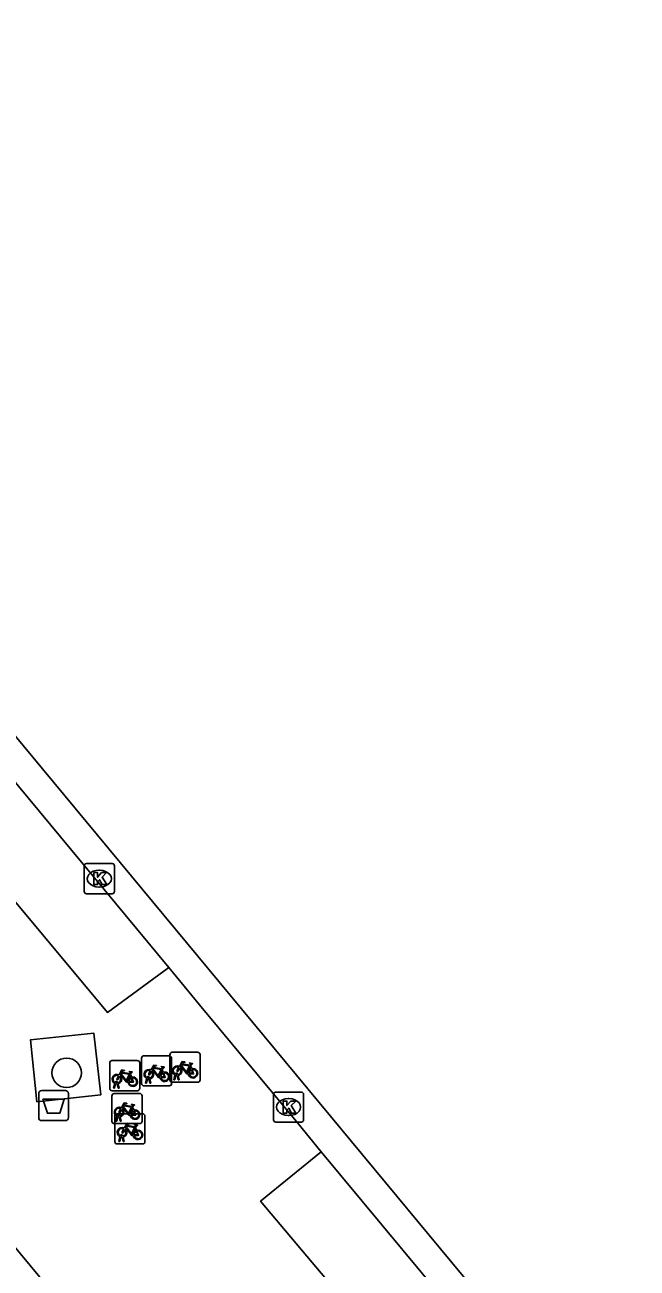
# Model space of a CAD drawing. Extents: x 160379 to 161131, y 383940 to 384849.
# Drawn here: x 160998.28 to 161018.62, y 384516.19 to 384557.5 of the extents above; entities that cross this region are included whole.
import ezdxf

# ---------------------------------------------------------------- set-up
doc = ezdxf.new("R2010")
doc.units = 0
for name, color, linetype in [('IMGEO_Afvalbak', 7, 'Continuous'), ('IMGEO_Boom', 7, 'Continuous'), ('IMGEO_Fietsenrek', 7, 'Continuous'), ('IMGEO_Fietspad_gesloten', 7, 'Continuous'), ('IMGEO_Fietspad_open', 7, 'Continuous'), ('IMGEO_Kolk', 7, 'Continuous'), ('IMGEO_Pand', 7, 'Continuous'), ('IMGEO_Voetpad_open', 7, 'Continuous')]:
    doc.layers.add(name, color=color, linetype=linetype)

msp = doc.modelspace()

# ---------------------------------------------------------------- linework, layer by layer
at = {"layer": 'IMGEO_Afvalbak'}
for p, q in [((160998.736, 384521.191), (160998.736, 384521.991)), ((160998.736, 384521.991), (160998.736, 384521.191)), ((160998.836, 384522.091), (160999.626, 384522.091)), ((160999.626, 384522.091), (160998.836, 384522.091)), ((160999.726, 384521.991), (160999.726, 384521.191)), ((160999.726, 384521.191), (160999.726, 384521.991)), ((160999.626, 384521.091), (160998.836, 384521.091)), ((160998.836, 384521.091), (160999.626, 384521.091))]:
    msp.add_line(p, q, dxfattribs=at)
msp.add_lwpolyline([(160998.879, 384521.805), (160999.583, 384521.805), (160999.434, 384521.335), (160999.028, 384521.335), (160998.879, 384521.805)], dxfattribs=at)
for centre, start, end in [((160998.836, 384521.991), 90, 180), ((160998.836, 384521.991), 90, 180), ((160999.626, 384521.991), 0, 90), ((160999.626, 384521.991), 360, 90), ((160998.836, 384521.191), 180, 270), ((160998.836, 384521.191), 180, 270), ((160999.626, 384521.191), 270, 0), ((160999.626, 384521.191), 270, 0)]:
    msp.add_arc(centre, 0.1, start, end, dxfattribs=at)
at = {"layer": 'IMGEO_Boom'}
msp.add_circle((160999.666, 384522.678), 0.489, dxfattribs=at)
at = {"layer": 'IMGEO_Fietsenrek'}
for p, q in [((161003.172, 384523.363), (161004.013, 384523.363)), ((161004.013, 384523.363), (161003.172, 384523.363)), ((161001.096, 384522.158), (161001.096, 384522.999)), ((161001.096, 384522.999), (161001.096, 384522.158)), ((161001.171, 384523.083), (161002.012, 384523.083)), ((161002.012, 384523.083), (161001.171, 384523.083)), ((161002.096, 384523.008), (161002.096, 384522.167)), ((161002.096, 384522.167), (161002.096, 384523.008)), ((161002.155, 384522.32), (161002.155, 384523.161)), ((161002.155, 384523.161), (161002.155, 384522.32)), ((161002.23, 384523.245), (161003.071, 384523.245)), ((161003.071, 384523.245), (161002.23, 384523.245)), ((161003.097, 384522.438), (161003.097, 384523.279)), ((161003.097, 384523.279), (161003.097, 384522.438)), ((161003.155, 384523.17), (161003.155, 384522.329)), ((161003.155, 384522.329), (161003.155, 384523.17)), ((161004.097, 384523.288), (161004.097, 384522.447)), ((161004.097, 384522.447), (161004.097, 384523.288)), ((161001.783, 384522.632), (161001.819, 384522.537)), ((161002.842, 384522.794), (161002.878, 384522.699)), ((161003.224, 384522.447), (161003.263, 384522.607)), ((161003.293, 384522.595), (161003.258, 384522.447)), ((161003.335, 384522.619), (161003.334, 384522.623)), ((161003.376, 384522.447), (161003.342, 384522.589)), ((161003.366, 384522.63), (161003.367, 384522.623)), ((161003.374, 384522.593), (161003.409, 384522.447)), ((161003.784, 384522.912), (161003.82, 384522.817)), ((161001.223, 384522.167), (161001.262, 384522.327)), ((161001.257, 384522.167), (161001.223, 384522.167)), ((161001.292, 384522.315), (161001.257, 384522.167)), ((161001.334, 384522.339), (161001.333, 384522.343)), ((161001.375, 384522.167), (161001.341, 384522.309)), ((161001.365, 384522.35), (161001.366, 384522.343)), ((161001.373, 384522.313), (161001.408, 384522.167)), ((161001.408, 384522.167), (161001.375, 384522.167)), ((161003.08, 384522.245), (161002.239, 384522.245)), ((161002.239, 384522.245), (161003.08, 384522.245)), ((161002.282, 384522.329), (161002.321, 384522.489)), ((161002.316, 384522.329), (161002.282, 384522.329)), ((161002.351, 384522.477), (161002.316, 384522.329)), ((161002.393, 384522.501), (161002.392, 384522.505)), ((161002.434, 384522.329), (161002.4, 384522.471)), ((161002.424, 384522.512), (161002.425, 384522.505)), ((161002.432, 384522.475), (161002.467, 384522.329)), ((161002.467, 384522.329), (161002.434, 384522.329)), ((161004.022, 384522.363), (161003.181, 384522.363)), ((161003.181, 384522.363), (161004.022, 384522.363)), ((161003.258, 384522.447), (161003.224, 384522.447)), ((161003.409, 384522.447), (161003.376, 384522.447)), ((161001.17, 384521.065), (161001.17, 384521.906)), ((161001.17, 384521.906), (161001.17, 384521.065)), ((161002.021, 384522.083), (161001.18, 384522.083)), ((161001.18, 384522.083), (161002.021, 384522.083)), ((161001.245, 384521.99), (161002.086, 384521.99)), ((161002.086, 384521.99), (161001.245, 384521.99)), ((161002.17, 384521.915), (161002.17, 384521.074)), ((161002.17, 384521.074), (161002.17, 384521.915)), ((161001.343, 384521.315), (161002.184, 384521.315)), ((161002.184, 384521.315), (161001.343, 384521.315)), ((161001.857, 384521.539), (161001.893, 384521.444)), ((161002.095, 384520.99), (161001.254, 384520.99)), ((161001.254, 384520.99), (161002.095, 384520.99)), ((161001.268, 384520.39), (161001.268, 384521.231)), ((161001.268, 384521.231), (161001.268, 384520.39)), ((161001.297, 384521.074), (161001.336, 384521.234)), ((161001.331, 384521.074), (161001.297, 384521.074)), ((161001.366, 384521.222), (161001.331, 384521.074)), ((161001.408, 384521.246), (161001.407, 384521.25)), ((161001.449, 384521.074), (161001.415, 384521.216)), ((161001.439, 384521.257), (161001.44, 384521.25)), ((161001.447, 384521.22), (161001.482, 384521.074)), ((161001.482, 384521.074), (161001.449, 384521.074)), ((161002.268, 384521.24), (161002.268, 384520.399)), ((161002.268, 384520.399), (161002.268, 384521.24)), ((161001.395, 384520.399), (161001.434, 384520.559)), ((161001.464, 384520.547), (161001.429, 384520.399)), ((161001.506, 384520.571), (161001.505, 384520.575)), ((161001.547, 384520.399), (161001.513, 384520.541)), ((161001.537, 384520.582), (161001.538, 384520.575)), ((161001.545, 384520.545), (161001.58, 384520.399)), ((161001.955, 384520.864), (161001.991, 384520.769)), ((161002.193, 384520.315), (161001.352, 384520.315)), ((161001.352, 384520.315), (161002.193, 384520.315)), ((161001.429, 384520.399), (161001.395, 384520.399)), ((161001.58, 384520.399), (161001.547, 384520.399))]:
    msp.add_line(p, q, dxfattribs=at)
for points in [[(161003.41, 384522.889), (161003.505, 384523.053), (161003.591, 384523.039), (161003.593, 384523.03), (161003.537, 384523.019), (161003.51, 384522.974), (161003.766, 384522.933)], [(161003.753, 384522.908), (161003.496, 384522.949), (161003.479, 384522.92), (161003.646, 384522.7), (161003.753, 384522.908)], [(161003.766, 384522.933), (161003.791, 384522.982), (161003.785, 384522.986), (161003.762, 384522.99), (161003.75, 384522.997), (161003.749, 384523), (161003.751, 384523.005), (161003.846, 384522.99), (161003.848, 384522.98), (161003.838, 384522.967), (161003.826, 384522.961), (161003.812, 384522.967), (161003.784, 384522.912)], [(161001.43, 384522.557), (161001.378, 384522.467), (161001.338, 384522.442), (161001.339, 384522.489), (161001.394, 384522.583)], [(161001.409, 384522.609), (161001.504, 384522.773), (161001.59, 384522.759), (161001.592, 384522.75), (161001.536, 384522.739), (161001.509, 384522.694), (161001.765, 384522.653)], [(161001.705, 384522.365), (161001.655, 384522.365), (161001.464, 384522.616), (161001.445, 384522.584)], [(161001.752, 384522.628), (161001.495, 384522.669), (161001.478, 384522.64), (161001.645, 384522.42), (161001.752, 384522.628)], [(161001.8, 384522.53), (161001.77, 384522.607), (161001.661, 384522.389), (161001.704, 384522.389)], [(161001.765, 384522.653), (161001.79, 384522.702), (161001.784, 384522.706), (161001.761, 384522.71), (161001.749, 384522.717), (161001.748, 384522.72), (161001.75, 384522.725), (161001.845, 384522.71), (161001.847, 384522.7), (161001.837, 384522.687), (161001.825, 384522.681), (161001.811, 384522.687), (161001.783, 384522.632)], [(161002.489, 384522.719), (161002.437, 384522.629), (161002.397, 384522.604), (161002.398, 384522.651), (161002.453, 384522.745)], [(161002.468, 384522.771), (161002.563, 384522.935), (161002.649, 384522.921), (161002.651, 384522.912), (161002.595, 384522.901), (161002.568, 384522.856), (161002.824, 384522.815)], [(161002.764, 384522.527), (161002.714, 384522.527), (161002.523, 384522.778), (161002.504, 384522.746)], [(161002.811, 384522.79), (161002.554, 384522.831), (161002.537, 384522.802), (161002.704, 384522.582), (161002.811, 384522.79)], [(161002.859, 384522.692), (161002.829, 384522.769), (161002.72, 384522.551), (161002.763, 384522.551)], [(161002.793, 384522.551), (161002.913, 384522.55), (161002.869, 384522.664)], [(161002.889, 384522.671), (161002.944, 384522.526), (161002.794, 384522.526)], [(161002.824, 384522.815), (161002.849, 384522.864), (161002.843, 384522.868), (161002.82, 384522.872), (161002.808, 384522.879), (161002.807, 384522.882), (161002.809, 384522.887), (161002.904, 384522.872), (161002.906, 384522.862), (161002.896, 384522.849), (161002.884, 384522.843), (161002.87, 384522.849), (161002.842, 384522.794)], [(161003.431, 384522.837), (161003.379, 384522.747), (161003.339, 384522.722), (161003.34, 384522.769), (161003.395, 384522.863)], [(161003.706, 384522.645), (161003.656, 384522.645), (161003.465, 384522.896), (161003.446, 384522.864)], [(161003.801, 384522.81), (161003.771, 384522.887), (161003.662, 384522.669), (161003.705, 384522.669)], [(161003.735, 384522.669), (161003.855, 384522.668), (161003.811, 384522.782)], [(161003.831, 384522.789), (161003.886, 384522.644), (161003.736, 384522.644)], [(161001.734, 384522.389), (161001.854, 384522.388), (161001.81, 384522.502)], [(161001.83, 384522.509), (161001.885, 384522.364), (161001.735, 384522.364)], [(161001.504, 384521.464), (161001.452, 384521.374), (161001.412, 384521.349), (161001.413, 384521.396), (161001.468, 384521.49)], [(161001.483, 384521.516), (161001.578, 384521.68), (161001.664, 384521.666), (161001.666, 384521.657), (161001.61, 384521.646), (161001.583, 384521.601), (161001.839, 384521.56)], [(161001.779, 384521.272), (161001.729, 384521.272), (161001.538, 384521.523), (161001.519, 384521.491)], [(161001.826, 384521.535), (161001.569, 384521.576), (161001.552, 384521.547), (161001.719, 384521.327), (161001.826, 384521.535)], [(161001.874, 384521.437), (161001.844, 384521.514), (161001.735, 384521.296), (161001.778, 384521.296)], [(161001.808, 384521.296), (161001.928, 384521.295), (161001.884, 384521.409)], [(161001.904, 384521.416), (161001.959, 384521.271), (161001.809, 384521.271)], [(161001.839, 384521.56), (161001.864, 384521.609), (161001.858, 384521.613), (161001.835, 384521.617), (161001.823, 384521.624), (161001.822, 384521.627), (161001.824, 384521.632), (161001.919, 384521.617), (161001.921, 384521.607), (161001.911, 384521.594), (161001.899, 384521.588), (161001.885, 384521.594), (161001.857, 384521.539)], [(161001.581, 384520.841), (161001.676, 384521.005), (161001.762, 384520.991), (161001.764, 384520.982), (161001.708, 384520.971), (161001.681, 384520.926), (161001.937, 384520.885)], [(161001.924, 384520.86), (161001.667, 384520.901), (161001.65, 384520.872), (161001.817, 384520.652), (161001.924, 384520.86)], [(161001.937, 384520.885), (161001.962, 384520.934), (161001.956, 384520.938), (161001.933, 384520.942), (161001.921, 384520.949), (161001.92, 384520.952), (161001.922, 384520.957), (161002.017, 384520.942), (161002.019, 384520.932), (161002.009, 384520.919), (161001.997, 384520.913), (161001.983, 384520.919), (161001.955, 384520.864)], [(161001.602, 384520.789), (161001.55, 384520.699), (161001.51, 384520.674), (161001.511, 384520.721), (161001.566, 384520.815)], [(161001.877, 384520.597), (161001.827, 384520.597), (161001.636, 384520.848), (161001.617, 384520.816)], [(161001.972, 384520.762), (161001.942, 384520.839), (161001.833, 384520.621), (161001.876, 384520.621)], [(161001.906, 384520.621), (161002.026, 384520.62), (161001.982, 384520.734)], [(161002.002, 384520.741), (161002.057, 384520.596), (161001.907, 384520.596)]]:
    msp.add_lwpolyline(points, dxfattribs=at)
for centre, radius, start, end in [((161003.175, 384523.285), 0.0779, 92.4484, 184.2845), ((161003.175, 384523.285), 0.0779, 92.4484, 184.2845), ((161004.019, 384523.285), 0.0779, 2.4484, 94.2845), ((161004.019, 384523.285), 0.0779, 2.4484, 94.2845), ((161001.174, 384523.005), 0.0779, 92.4484, 184.2845), ((161001.174, 384523.005), 0.0779, 92.4484, 184.2845), ((161002.018, 384523.005), 0.0779, 2.4484, 94.2845), ((161002.018, 384523.005), 0.0779, 2.4484, 94.2845), ((161002.233, 384523.167), 0.0779, 92.4484, 184.2845), ((161002.233, 384523.167), 0.0779, 92.4484, 184.2845), ((161003.077, 384523.167), 0.0779, 2.4484, 94.2845), ((161003.077, 384523.167), 0.0779, 2.4484, 94.2845), ((161001.336, 384522.468), 0.159, 62.6766, 242.1369), ((161001.336, 384522.468), 0.129, 63.3192, 238.903), ((161001.336, 384522.468), 0.129, 283.6043, 43.4302), ((161001.336, 384522.468), 0.159, 283.5766, 46.6042), ((161001.863, 384522.384), 0.159, 113.3408, 178.3217), ((161001.863, 384522.384), 0.159, 187.0065, 105.7708), ((161002.395, 384522.63), 0.159, 62.6766, 242.1369), ((161002.395, 384522.63), 0.129, 63.3192, 238.903), ((161002.375, 384522.501), 0.0499, 12.8025, 158.6934), ((161002.395, 384522.63), 0.129, 283.6043, 43.4302), ((161002.395, 384522.63), 0.159, 283.5766, 46.6042), ((161002.922, 384522.546), 0.159, 113.3408, 178.3217), ((161002.922, 384522.546), 0.159, 187.0065, 105.7708), ((161002.922, 384522.546), 0.129, 113.923, 177.9556), ((161002.922, 384522.546), 0.129, 188.6715, 104.5883), ((161003.337, 384522.748), 0.159, 62.6766, 242.1369), ((161003.337, 384522.748), 0.129, 63.3192, 238.903), ((161003.317, 384522.619), 0.0499, 12.8025, 158.6934), ((161003.337, 384522.748), 0.159, 253.9967, 271.7867), ((161003.317, 384522.619), 0.0174, 12.8025, 163.4502), ((161003.337, 384522.748), 0.129, 253.415, 269.0204), ((161003.337, 384522.748), 0.129, 283.6043, 43.4302), ((161003.337, 384522.748), 0.159, 283.5766, 46.6042), ((161003.864, 384522.664), 0.159, 113.3408, 178.3217), ((161003.864, 384522.664), 0.159, 187.0065, 105.7708), ((161003.864, 384522.664), 0.129, 113.923, 177.9556), ((161003.864, 384522.664), 0.129, 188.6715, 104.5883), ((161001.174, 384522.161), 0.0779, 182.4484, 274.2845), ((161001.174, 384522.161), 0.0779, 182.4484, 274.2845), ((161001.316, 384522.339), 0.0499, 12.8025, 158.6934), ((161001.336, 384522.468), 0.159, 253.9967, 271.7867), ((161001.316, 384522.339), 0.0174, 12.8025, 163.4502), ((161001.336, 384522.468), 0.129, 253.415, 269.0204), ((161001.863, 384522.384), 0.129, 113.923, 177.9556), ((161001.863, 384522.384), 0.129, 188.6715, 104.5883), ((161002.018, 384522.161), 0.0779, 272.4484, 4.2845), ((161002.018, 384522.161), 0.0779, 272.4484, 4.2845), ((161002.233, 384522.323), 0.0779, 182.4484, 274.2845), ((161002.233, 384522.323), 0.0779, 182.4484, 274.2845), ((161002.395, 384522.63), 0.159, 253.9967, 271.7867), ((161002.375, 384522.501), 0.0174, 12.8025, 163.4502), ((161002.395, 384522.63), 0.129, 253.415, 269.0204), ((161003.077, 384522.323), 0.0779, 272.4484, 4.2845), ((161003.077, 384522.323), 0.0779, 272.4484, 4.2845), ((161003.175, 384522.441), 0.0779, 182.4484, 274.2845), ((161003.175, 384522.441), 0.0779, 182.4484, 274.2845), ((161004.019, 384522.441), 0.0779, 272.4484, 4.2845), ((161004.019, 384522.441), 0.0779, 272.4484, 4.2845), ((161001.248, 384521.912), 0.0779, 92.4484, 184.2845), ((161001.248, 384521.912), 0.0779, 92.4484, 184.2845), ((161002.092, 384521.912), 0.0779, 2.4484, 94.2845), ((161002.092, 384521.912), 0.0779, 2.4484, 94.2845), ((161001.41, 384521.375), 0.159, 62.6766, 242.1369), ((161001.346, 384521.237), 0.0779, 92.4484, 184.2845), ((161001.346, 384521.237), 0.0779, 92.4484, 184.2845), ((161001.41, 384521.375), 0.129, 63.3192, 238.903), ((161001.39, 384521.246), 0.0499, 12.8025, 158.6934), ((161001.41, 384521.375), 0.129, 283.6043, 43.4302), ((161001.41, 384521.375), 0.159, 283.5766, 46.6042), ((161001.937, 384521.291), 0.159, 113.3408, 178.3217), ((161001.937, 384521.291), 0.159, 187.0065, 105.7708), ((161001.937, 384521.291), 0.129, 113.923, 177.9556), ((161001.937, 384521.291), 0.129, 188.6715, 104.5883), ((161002.19, 384521.237), 0.0779, 2.4484, 94.2845), ((161002.19, 384521.237), 0.0779, 2.4484, 94.2845), ((161001.248, 384521.068), 0.0779, 182.4484, 274.2845), ((161001.248, 384521.068), 0.0779, 182.4484, 274.2845), ((161001.41, 384521.375), 0.159, 253.9967, 271.7867), ((161001.39, 384521.246), 0.0174, 12.8025, 163.4502), ((161001.41, 384521.375), 0.129, 253.415, 269.0204), ((161002.092, 384521.068), 0.0779, 272.4484, 4.2845), ((161002.092, 384521.068), 0.0779, 272.4484, 4.2845), ((161001.508, 384520.7), 0.159, 62.6766, 242.1369), ((161001.508, 384520.7), 0.129, 63.3192, 238.903), ((161001.488, 384520.571), 0.0499, 12.8025, 158.6934), ((161001.508, 384520.7), 0.159, 253.9967, 271.7867), ((161001.488, 384520.571), 0.0174, 12.8025, 163.4502), ((161001.508, 384520.7), 0.129, 253.415, 269.0204), ((161001.508, 384520.7), 0.129, 283.6043, 43.4302), ((161001.508, 384520.7), 0.159, 283.5766, 46.6042), ((161002.035, 384520.616), 0.159, 113.3408, 178.3217), ((161002.035, 384520.616), 0.159, 187.0065, 105.7708), ((161002.035, 384520.616), 0.129, 113.923, 177.9556), ((161002.035, 384520.616), 0.129, 188.6715, 104.5883), ((161001.346, 384520.393), 0.0779, 182.4484, 274.2845), ((161001.346, 384520.393), 0.0779, 182.4484, 274.2845), ((161002.19, 384520.393), 0.0779, 272.4484, 4.2845), ((161002.19, 384520.393), 0.0779, 272.4484, 4.2845)]:
    msp.add_arc(centre, radius, start, end, dxfattribs=at)
at = {"layer": 'IMGEO_Fietspad_gesloten'}
msp.add_lwpolyline([(160975.615, 384560.837), (160998.867, 384532.781), (161014.288, 384514.174)], dxfattribs=at)
at = {"layer": 'IMGEO_Fietspad_open'}
for points in [[(160988.377, 384543.886), (160989.461, 384542.578), (161003.056, 384526.175)], [(161003.056, 384526.175), (161004.084, 384524.934), (161007.342, 384521.003), (161008.126, 384520.057)], [(161013.512, 384513.558), (161008.126, 384520.057)]]:
    msp.add_lwpolyline(points, dxfattribs=at)
at = {"layer": 'IMGEO_Kolk'}
for p, q in [((161000.251, 384528.705), (161000.251, 384529.557)), ((161000.326, 384529.631), (161001.178, 384529.631)), ((161001.252, 384529.557), (161001.252, 384528.705)), ((161000.739, 384529.411), (161000.764, 384529.411)), ((161000.762, 384528.851), (161000.737, 384528.851)), ((161001.178, 384528.631), (161000.326, 384528.631)), ((161006.539, 384521.114), (161006.539, 384521.966)), ((161006.614, 384522.04), (161007.466, 384522.04)), ((161007.027, 384521.82), (161007.052, 384521.82)), ((161007.54, 384521.966), (161007.54, 384521.114)), ((161007.466, 384521.04), (161006.614, 384521.04)), ((161007.05, 384521.26), (161007.025, 384521.26))]:
    msp.add_line(p, q, dxfattribs=at)
for points in [[(161000.251, 384528.705), (161000.251, 384529.557)], [(161000.326, 384529.631), (161001.178, 384529.631)], [(161001.252, 384529.557), (161001.252, 384528.705)], [(161000.572, 384529.331), (161000.695, 384529.331), (161000.695, 384529.18), (161000.825, 384529.331), (161000.989, 384529.331), (161000.843, 384529.18), (161000.996, 384528.931), (161000.844, 384528.931), (161000.759, 384529.095), (161000.695, 384529.028), (161000.695, 384528.931), (161000.572, 384528.931), (161000.572, 384529.331)], [(161001.178, 384528.631), (161000.326, 384528.631)], [(161006.539, 384521.114), (161006.539, 384521.966)], [(161006.614, 384522.04), (161007.466, 384522.04)], [(161006.86, 384521.74), (161006.983, 384521.74), (161006.983, 384521.589), (161007.113, 384521.74), (161007.277, 384521.74), (161007.131, 384521.589), (161007.284, 384521.34), (161007.132, 384521.34), (161007.047, 384521.504), (161006.983, 384521.437), (161006.983, 384521.34), (161006.86, 384521.34), (161006.86, 384521.74)], [(161007.54, 384521.966), (161007.54, 384521.114)], [(161007.466, 384521.04), (161006.614, 384521.04)]]:
    msp.add_lwpolyline(points, dxfattribs=at)
for centre, start, end in [((161000.328, 384529.555), 91.552, 178.448), ((161000.328, 384529.555), 91.552, 178.448), ((161001.176, 384529.555), 1.552, 88.448), ((161001.176, 384529.555), 1.552, 88.448), ((161000.328, 384528.707), 181.552, 268.448), ((161000.328, 384528.707), 181.552, 268.448), ((161001.176, 384528.707), 271.552, 358.448), ((161001.176, 384528.707), 271.552, 358.448), ((161006.616, 384521.964), 91.552, 178.448), ((161006.616, 384521.964), 91.552, 178.448), ((161007.464, 384521.964), 1.552, 88.448), ((161007.464, 384521.964), 1.552, 88.448), ((161006.616, 384521.116), 181.552, 268.448), ((161006.616, 384521.116), 181.552, 268.448), ((161007.464, 384521.116), 271.552, 358.448), ((161007.464, 384521.116), 271.552, 358.448)]:
    msp.add_arc(centre, 0.0765, start, end, dxfattribs=at)
for centre, major_axis, ratio, start_param, end_param in [((161000.738, 384529.131), (-0.387, 0.002), 0.722429, 4.712389, 7.853982), ((161000.763, 384529.131), (-0.39, 0.002), 0.717154, 1.570796, 4.712389), ((161007.026, 384521.54), (-0.387, 0.002), 0.722429, 4.712389, 7.853982), ((161007.051, 384521.54), (-0.39, 0.002), 0.717154, 1.570796, 4.712389)]:
    msp.add_ellipse(centre, major_axis=major_axis, ratio=ratio, start_param=start_param, end_param=end_param, dxfattribs=at)
at = {"layer": 'IMGEO_Pand'}
msp.add_lwpolyline([(160995.98, 384519.246), (161000, 384514.398), (161000.58, 384513.699)], dxfattribs=at)
at = {"layer": 'IMGEO_Voetpad_open'}
for points in [[(161003.056, 384526.175), (161001.022, 384524.686), (160986.294, 384542.356), (160988.377, 384543.886)], [(160998.68, 384521.711), (160998.462, 384523.77), (161000.567, 384524.001), (161000.806, 384521.948), (160998.68, 384521.711)], [(161008.126, 384520.057), (161006.11, 384518.408), (161009.666, 384514.187), (161016.675, 384505.693), (161018.621, 384507.337)]]:
    msp.add_lwpolyline(points, dxfattribs=at)

doc.saveas('drawing.dxf')
